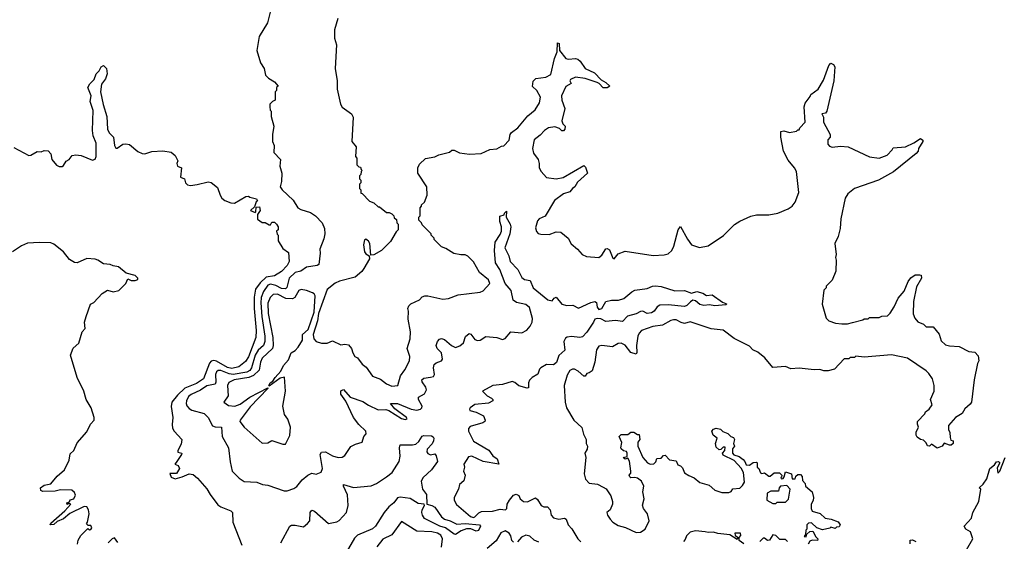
# Model space of a CAD drawing. Extents: x 2494106 to 2685573, y 758056 to 915185.
# Tile 439 of 507: x 2656468 to 2663601, y 856196 to 859978. Entities that reach past the tile are written whole.
import ezdxf

# ---------------------------------------------------------------- set-up
doc = ezdxf.new("R2010")
doc.units = 0

msp = doc.modelspace()

# ---------------------------------------------------------------- linework, layer by layer
at = {"layer": '0CON05XD'}
for points in [[(2658288.1, 860051.9), (2658262.9, 859955), (2658202.5, 859855), (2658187.5, 859755), (2658212.5, 859665), (2658240, 859625), (2658250, 859575), (2658270, 859555), (2658315, 859527.5), (2658340, 859495), (2658330, 859485), (2658330, 859465), (2658320, 859455), (2658320, 859395), (2658300, 859385), (2658280, 859365), (2658280, 859345), (2658283, 859323), (2658290, 859315), (2658290, 859275), (2658310, 859205), (2658300, 859145), (2658300, 859095), (2658312.5, 859065), (2658310, 859015), (2658357.5, 858965), (2658353.6, 858916.4), (2658367.5, 858865), (2658365.6, 858805), (2658355.5, 858765), (2658368.9, 858745), (2658449.4, 858669.4), (2658482.9, 858615), (2658505, 858602.5), (2658575, 858581.1), (2658612.1, 858555), (2658658.5, 858505), (2658676.1, 858465), (2658678.7, 858425), (2658671.8, 858388.2), (2658642.5, 858315), (2658645.7, 858285.7), (2658635, 858203.8), (2658622.5, 858195), (2658545, 858183.5), (2658505, 858154.3), (2658465, 858145.7), (2658419.6, 858105), (2658403.1, 858036.9), (2658395, 858027.8), (2658365, 858029.7), (2658325, 858051.9), (2658285, 858060.9), (2658265, 858052.7), (2658235, 858007.8), (2658218.9, 857965), (2658214.3, 857925), (2658221.4, 857825), (2658245, 857682.5), (2658244.7, 857645), (2658234.7, 857615), (2658195, 857582), (2658173.5, 857545), (2658147.8, 857455), (2658135.4, 857435), (2658115, 857423.5), (2658015, 857404.8), (2657985, 857410), (2657925, 857433.6), (2657906.5, 857433.5), (2657895, 857424), (2657887.3, 857405), (2657890.3, 857349.7), (2657884.6, 857335.4), (2657825, 857324.1), (2657777.3, 857292.7), (2657709.5, 857260.5), (2657691.9, 857245), (2657676.9, 857215), (2657674.4, 857195), (2657679.7, 857179.7), (2657695, 857158.8), (2657715, 857146), (2657805, 857122), (2657834, 857095), (2657865, 857034.3), (2657885, 857027.1), (2657930, 857025), (2657935.8, 856955), (2657981.2, 856875), (2657992.3, 856772.3), (2658006.7, 856705), (2658057.5, 856655), (2658095, 856630), (2658186.1, 856626.1), (2658228.3, 856608.3), (2658265, 856603.3), (2658385, 856562.5), (2658405, 856562.5), (2658455, 856580), (2658475, 856593.3), (2658515, 856641.2), (2658555, 856676.2), (2658585, 856690), (2658615, 856683.3), (2658653, 856697), (2658661.2, 856725), (2658646, 856825), (2658655, 856843.3), (2658683.9, 856843.9), (2658735, 856816.7), (2658775, 856803.8), (2658805, 856806.7), (2658825, 856817.5), (2658867, 856883), (2658901.7, 856901.7), (2658950, 856915), (2658962.5, 856955), (2658977.5, 856975), (2658976.7, 856995), (2658924.3, 857044.3), (2658886, 857095), (2658831.2, 857211.2), (2658795, 857263.3), (2658795, 857286.7), (2658815, 857296.2), (2658861.4, 857241.4), (2658955, 857210.8), (2658995, 857182.5), (2659065, 857150), (2659121.7, 857151.7), (2659142.5, 857145), (2659235, 857086.2), (2659260.7, 857079.3), (2659276, 857084), (2659270, 857095), (2659186.6, 857156.6), (2659153.9, 857196.1), (2659205, 857194.6), (2659305, 857154.1), (2659345, 857147.5), (2659372.5, 857155), (2659382.5, 857165), (2659383.3, 857175), (2659357.5, 857225), (2659358, 857242), (2659401.2, 857265), (2659414.3, 857295), (2659410.6, 857315), (2659383.6, 857353.6), (2659382.2, 857367.8), (2659395, 857380), (2659445, 857385.7), (2659465, 857391.2), (2659472.5, 857405), (2659467.1, 857455), (2659471.1, 857478.9), (2659485, 857490.8), (2659524.1, 857505.9), (2659532, 857518), (2659525, 857563.3), (2659493.8, 857595), (2659486, 857615), (2659494.1, 857645.9), (2659509.3, 857660.7), (2659525, 857666), (2659545, 857658.8), (2659596.2, 857615), (2659625, 857601.2), (2659656.1, 857613.9), (2659682.5, 857635), (2659698.8, 857681.2), (2659725, 857703.3), (2659737.5, 857697.5), (2659765, 857660), (2659785, 857652), (2659805, 857654), (2659845, 857680), (2659925, 857673.8), (2659965, 857658.8), (2659985, 857666.7), (2660026, 857714), (2660105, 857706.7), (2660143.4, 857726.6), (2660167.1, 857755), (2660180, 857785), (2660182.7, 857812.7), (2660161.3, 857891.3), (2660135, 857912.9), (2660067.6, 857927.6), (2660042.9, 857945), (2660029.1, 858015), (2659984.6, 858065), (2659947.3, 858167.3), (2659915.8, 858215), (2659906.9, 858305), (2659912, 858365), (2659949.2, 858420.8), (2659958.6, 858445), (2659958, 858475), (2659946.2, 858515), (2659947.5, 858552.5), (2659977.5, 858562.5), (2659980, 858575), (2659995, 858590), (2659992.5, 858545), (2660022, 858495), (2660025.7, 858475), (2660019.4, 858425), (2659983.8, 858325), (2660011.1, 858265), (2660021.1, 858225), (2660077.2, 858167.2), (2660105, 858109.2), (2660125, 858094.3), (2660166.9, 858086.9), (2660188.6, 858035), (2660295, 857948), (2660325, 857938.8), (2660340, 857960), (2660355, 857966.2), (2660396.7, 857915), (2660433, 857907), (2660475, 857908.6), (2660516.8, 857886.8), (2660605, 857927.1), (2660635, 857934), (2660646.9, 857926.9), (2660652.6, 857892.6), (2660665, 857876.9), (2660685.3, 857884.7), (2660715, 857935.8), (2660755, 857944.5), (2660805.5, 857944.5), (2660845, 857955.8), (2660904, 858006), (2660925, 858016.7), (2661015, 858028.5), (2661053.3, 858045), (2661075, 858047.5), (2661115, 858043.1), (2661215, 858011.4), (2661285, 858013.8), (2661335, 857996.2), (2661375, 858007.5), (2661417.5, 857995), (2661445, 857977.5), (2661485, 857982.5), (2661559.3, 857929.3), (2661585, 857920), (2661590, 857915), (2661585, 857910), (2661503.9, 857903.9), (2661465, 857910), (2661425, 857906.2), (2661395, 857914), (2661365, 857938.8), (2661345, 857944), (2661326.8, 857933.2), (2661301.2, 857905), (2661285, 857898), (2661165, 857910), (2661105, 857908.8), (2661086.2, 857895), (2661065.8, 857865), (2661045, 857853.1), (2661015, 857848.6), (2660983.6, 857863.6), (2660965, 857863.5), (2660935, 857845.6), (2660872.2, 857827.8), (2660835, 857788.8), (2660785, 857797.8), (2660715, 857788.9), (2660678.2, 857808.2), (2660655, 857812.7), (2660635, 857806.4), (2660625, 857786.2)], [(2658774.3, 859985.7), (2658748.8, 859905), (2658748, 859845), (2658763.3, 859795), (2658753.3, 859625), (2658767.5, 859535), (2658767.5, 859475), (2658792.5, 859365), (2658804.1, 859344.1), (2658873.3, 859295), (2658885, 859270), (2658874.1, 859094.1), (2658906.4, 859056.4), (2658900, 858985), (2658910, 858975), (2658910, 858925), (2658925, 858910), (2658938.3, 858908.3), (2658941.7, 858891.7), (2658950, 858885), (2658941.7, 858878.3), (2658940, 858855), (2658930, 858845), (2658930, 858825), (2658940, 858815), (2658940, 858795), (2658930, 858785), (2658930, 858755), (2658940, 858745), (2658940, 858720), (2658948.3, 858718.3), (2659001.7, 858661.7), (2659035, 858650), (2659065, 858620), (2659075, 858620), (2659125, 858580), (2659145, 858580), (2659165, 858570), (2659180, 858555), (2659181.7, 858541.7), (2659198.3, 858528.3), (2659200, 858505), (2659210, 858495), (2659210, 858455), (2659195, 858440), (2659155, 858370), (2659090, 858305), (2659035, 858272.5), (2659011.7, 858271.7), (2659005.8, 858355.8), (2658995, 858373.3), (2658975, 858386.7), (2658967, 858383), (2658958.8, 858345), (2658966.2, 858295), (2658975, 858280), (2659000, 858265), (2659002.5, 858245), (2658961.2, 858175), (2658947, 858153), (2658898.3, 858111.7), (2658785, 858082.5), (2658755, 858068.6), (2658695, 858021.4), (2658633, 857847), (2658626.5, 857795), (2658594.2, 857695), (2658600, 857665), (2658615.8, 857645.8), (2658655, 857633.8), (2658695, 857633.3), (2658735, 857648.8), (2658795, 857620), (2658825, 857626.7), (2658850.7, 857620.7), (2658873.3, 857595), (2658882.3, 857562.3), (2658897, 857537), (2658915, 857527.5), (2658950.4, 857480.5), (2658979.6, 857459.5), (2659025, 857394), (2659081.2, 857371.2), (2659125, 857337.5), (2659165, 857321.2), (2659207.5, 857325), (2659227.5, 857395), (2659259.7, 857440.3), (2659292.5, 857505), (2659295.9, 857535.9), (2659276.2, 857595), (2659298, 857665), (2659300, 857715), (2659283.6, 857806.4), (2659286.2, 857865), (2659280, 857885), (2659286.4, 857903.6), (2659301.7, 857918.3), (2659365, 857947.5), (2659385, 857967.5), (2659403.6, 857976.4), (2659425, 857976.7), (2659535, 857951.2), (2659575, 857956.7), (2659645, 857982), (2659805, 858002), (2659825, 858013.3), (2659873.3, 858065), (2659865, 858091.2), (2659798.8, 858145), (2659755, 858222.5), (2659715, 858262.5), (2659695, 858273.3), (2659665, 858272.5), (2659613, 858283), (2659555, 858320), (2659525, 858330), (2659470, 858385), (2659470, 858395), (2659450, 858415), (2659450, 858425), (2659385, 858490), (2659380, 858505), (2659360, 858525), (2659360, 858545), (2659370, 858555), (2659370, 858615), (2659380, 858625), (2659380, 858635), (2659400, 858655), (2659420, 858705), (2659417.5, 858765), (2659352.5, 858865), (2659352.5, 858905), (2659365, 858930), (2659408.3, 858971.7), (2659477, 858983), (2659505, 858997.5), (2659581.7, 859018.3), (2659598.3, 859031.7), (2659615, 859032.5), (2659653.6, 859013.6), (2659727, 859003), (2659811.7, 859008.3), (2659875, 859037.5), (2659925, 859042.5), (2659958.3, 859061.7), (2659975, 859062.5), (2660013.8, 859105), (2660022, 859145), (2660030.9, 859159.1), (2660076, 859195), (2660148.8, 859281.2), (2660203.8, 859325), (2660234, 859375), (2660240.8, 859415), (2660214.2, 859465), (2660184, 859494), (2660188.3, 859531.7), (2660208.3, 859551.7), (2660279.3, 859560.7), (2660315, 859580), (2660343.6, 859696.4), (2660362.5, 859745), (2660365, 859810), (2660377.5, 859805), (2660380, 859755), (2660425, 859696.7), (2660445, 859691.2), (2660495, 859697.5), (2660510.7, 859690.7), (2660527.5, 859677.5), (2660564.4, 859624.4), (2660632.3, 859592.3), (2660680.8, 859540.8), (2660715, 859523.3), (2660742.5, 859495), (2660725, 859483.8), (2660695, 859483.8), (2660666, 859516), (2660652.5, 859522.5), (2660565, 859551.1), (2660495, 859561.4), (2660458, 859545), (2660453.8, 859535), (2660463.3, 859515), (2660425, 859493.8), (2660394.4, 859425), (2660395.8, 859395), (2660417.1, 859335), (2660396.2, 859245), (2660403.9, 859223.9), (2660420, 859205), (2660417, 859183), (2660407, 859173), (2660395, 859172.5), (2660378, 859188), (2660345, 859201.2), (2660300, 859195), (2660270, 859175), (2660239.7, 859140.3), (2660195, 859106), (2660183, 859043), (2660190, 859010), (2660223.8, 858965), (2660232.5, 858935), (2660232.5, 858905), (2660246.4, 858876.4), (2660285, 858833.3), (2660355, 858823.3), (2660405, 858834), (2660555, 858920), (2660568.3, 858908.3), (2660582.5, 858865), (2660510.4, 858799.5), (2660490, 858765), (2660473.3, 858755), (2660455, 858730), (2660407.5, 858715), (2660342.3, 858667.7), (2660275.9, 858554.1), (2660232.5, 858535), (2660219.3, 858520.7), (2660205, 858470), (2660211.2, 858441.2), (2660225, 858428.8), (2660244.1, 858424.1), (2660305, 858421.2), (2660355, 858438.8), (2660388.3, 858438.3), (2660442.5, 858395), (2660462.3, 858352.3), (2660510, 858315), (2660543.3, 858275), (2660575, 858260), (2660665, 858254), (2660685, 858271.4), (2660713.8, 858316.2), (2660725, 858320), (2660740, 858310), (2660765, 858248.8), (2660775, 858244.2), (2660805, 858281.2), (2660855, 858298.8), (2661057.7, 858267.7), (2661137.7, 858272.3), (2661165, 858280), (2661192, 858305), (2661207.5, 858335), (2661238.8, 858455), (2661255, 858477.5), (2661305.8, 858385.8), (2661335, 858346.7), (2661392.5, 858327.5), (2661455, 858337.5), (2661566.4, 858413.6), (2661647, 858493), (2661685, 858517.5)], [(2656425, 859050.8), (2656535, 858993.3), (2656550, 858995), (2656595, 859022.5), (2656625, 859020), (2656645, 859030), (2656675, 859027.5), (2656693.3, 859005), (2656702, 858965), (2656735, 858922), (2656755, 858912.5), (2656775, 858914.2), (2656785, 858921.2), (2656805, 858953.3), (2656827.5, 858965), (2656847.5, 858992.5), (2656875, 858998), (2656915, 858994.4), (2656995, 858959.4), (2657015, 858966), (2657023.3, 858985), (2657022.5, 859082.5), (2657001.5, 859135), (2656995.7, 859174.3), (2656999.6, 859319.5), (2656978, 859385), (2656986.1, 859426.1), (2656963.3, 859485), (2656977, 859513), (2657007.5, 859545), (2657022.5, 859585), (2657044.1, 859605.9), (2657058.8, 859635), (2657075, 859646.2), (2657096.7, 859625), (2657102.5, 859585), (2657090.7, 859549.3), (2657060.8, 859509.2), (2657053.8, 859455), (2657073, 859363), (2657100, 859275), (2657104.4, 859185), (2657117, 859157), (2657148.6, 859125), (2657156, 859066), (2657165, 859047.5), (2657175, 859046.7), (2657215, 859074.4), (2657238.3, 859078.3), (2657265, 859071.9), (2657325, 859022.5), (2657355, 859008), (2657375, 859006.2), (2657425, 859022.9), (2657505, 859026.7), (2657565, 859017.1), (2657595, 858993.8), (2657613.8, 858955), (2657607.5, 858935), (2657612.5, 858915), (2657640, 858905), (2657633.3, 858835), (2657663, 858823), (2657670.8, 858795), (2657685, 858780), (2657705, 858776), (2657755, 858782), (2657835, 858803.3), (2657855, 858796.7), (2657900.4, 858760.5), (2657920, 858705), (2657933.8, 858685), (2657955, 858666), (2657998.8, 858651.2), (2658025, 858647.5), (2658107, 858697), (2658125, 858697.5), (2658135, 858690), (2658185, 858680), (2658190, 858665), (2658181.7, 858658.3), (2658168.3, 858621.7), (2658140, 858595), (2658175, 858580), (2658180, 858585), (2658181.7, 858618.3), (2658205, 858620), (2658210, 858595), (2658190, 858565), (2658191.7, 858531.7), (2658225, 858507.5), (2658246.4, 858506.4), (2658275, 858490), (2658285, 858490), (2658295, 858510), (2658315, 858510), (2658330, 858495), (2658340, 858475), (2658340, 858455), (2658330, 858445), (2658333, 858423), (2658340, 858415), (2658340, 858375), (2658375, 858320), (2658415, 858290), (2658421.2, 858225), (2658407.1, 858195), (2658365, 858152.5), (2658315, 858121.9), (2658255, 858110.9), (2658210.6, 858069.4), (2658176.9, 858025), (2658167.4, 857967.4), (2658167.7, 857885), (2658181.5, 857725), (2658179.1, 857675), (2658125, 857534.3), (2658105, 857500.5), (2658055, 857460.4), (2658005, 857450), (2657975, 857457.5), (2657895, 857502.9), (2657875, 857508), (2657856.5, 857503.5), (2657842.4, 857487.6), (2657800, 857375), (2657749.5, 857340.5), (2657665, 857306.9), (2657611.1, 857255), (2657571.4, 857205), (2657565.6, 857174.4), (2657578.8, 857095), (2657572.1, 857042.1), (2657575, 857017.5), (2657587.5, 856995), (2657643.9, 856933.9), (2657638.8, 856901.2), (2657614.2, 856854.2), (2657615, 856843.3), (2657642.5, 856835), (2657641.2, 856825), (2657602.5, 856767.5), (2657592.5, 856755), (2657617.5, 856745), (2657626.4, 856723.6), (2657605, 856687.5), (2657555, 856687.5), (2657565, 856662.5), (2657595, 856650), (2657645, 856663.3), (2657695, 856686.7), (2657725, 856681.2), (2657756.2, 856655), (2657825, 856576), (2657847.5, 856535), (2657905, 856460), (2657925.7, 856445.7), (2657997, 856417), (2658011.2, 856405), (2658012.9, 856335), (2658077.6, 856167.6)], [(2661685, 858517.5), (2661765, 858552.5), (2661807, 858563), (2661895, 858562.5), (2661960, 858575), (2662035, 858606.7), (2662063.9, 858626.1), (2662085.9, 858654.1), (2662113.3, 858725), (2662096.4, 858876.4), (2662082.5, 858905), (2662035, 858960), (2662002.5, 859025), (2661982.5, 859125), (2661983, 859167), (2662005, 859172.5), (2662045, 859160), (2662095, 859170), (2662105, 859180), (2662115, 859180), (2662120, 859195), (2662157.5, 859235), (2662152.5, 859345), (2662158.3, 859371.7), (2662195, 859420), (2662200, 859435), (2662252.5, 859475), (2662290.7, 859539.3), (2662330, 859645), (2662345, 859662.5), (2662363, 859653), (2662372.5, 859635), (2662367.5, 859535), (2662316.7, 859315), (2662305, 859300), (2662280, 859295), (2662291.7, 859271.7), (2662292.5, 859235), (2662340, 859145), (2662340, 859125), (2662323.6, 859106.4), (2662323.3, 859075), (2662335, 859060), (2662355, 859052.5), (2662415, 859060), (2662470, 859055), (2662625, 858982.5), (2662695, 858973.3), (2662752.5, 858995), (2662790, 859035), (2662795, 859050), (2662885, 859056.2), (2662946.1, 859083.9), (2662993, 859117), (2663010, 859105), (2663010, 859095), (2662980, 859045), (2662977.5, 859025), (2662963, 859007), (2662797.5, 858875), (2662690, 858815), (2662515, 858753.8), (2662466.7, 858715), (2662447.5, 858685), (2662416.7, 858535), (2662413.3, 858465), (2662396.7, 858405), (2662372.5, 858355), (2662382.5, 858275), (2662377.5, 858255), (2662382.5, 858235), (2662380, 858155), (2662355, 858090), (2662310, 858045), (2662310, 858035), (2662293, 858017), (2662282.5, 857915), (2662310, 857815), (2662330, 857795), (2662378.3, 857778.3), (2662425, 857772.5), (2662465, 857772.5), (2662501.7, 857781.7), (2662577, 857803), (2662585, 857810), (2662615, 857810), (2662625, 857820), (2662695, 857820), (2662715, 857827.5), (2662755, 857830), (2662775, 857850), (2662802.5, 857895), (2662831.7, 857958.3), (2662875, 858010), (2662905, 858080), (2662923.6, 858106.4), (2662955, 858127.5), (2662989.3, 858129.3), (2663000, 858125), (2663002.5, 858105), (2662965, 858040), (2662944.1, 857935.9), (2662941.2, 857845), (2662953.9, 857813.9), (2662975, 857787.5), (2663015, 857770), (2663035, 857750), (2663085, 857750), (2663128.3, 857698.3), (2663145, 857650), (2663175, 857620), (2663205, 857612.5), (2663275, 857608.8), (2663345, 857572.5), (2663387, 857567), (2663410.7, 857540.7), (2663417.5, 857505), (2663407.5, 857485), (2663383.6, 857366.4), (2663362.5, 857205), (2663355, 857190), (2663314.2, 857155.8), (2663296, 857124), (2663247.5, 857095), (2663196.7, 857035), (2663197, 857007), (2663207.5, 856985), (2663208.3, 856948.3), (2663215, 856930), (2663230, 856925), (2663230, 856905), (2663217, 856893), (2663205, 856892.5), (2663165, 856907.5), (2663150, 856885), (2663115, 856872.5), (2663075, 856900), (2663060, 856885), (2663045, 856887.5), (2663035, 856910), (2663015, 856930), (2662993.3, 856933.3), (2662970.7, 856950.7), (2662962.5, 856965), (2662963, 856987), (2662980, 857025), (2662972.5, 857045), (2662973.3, 857065), (2663025, 857120), (2663030, 857135), (2663057.5, 857155), (2663077.5, 857185), (2663066.7, 857225), (2663092.5, 857285), (2663093.3, 857325), (2663080, 857375), (2663055, 857412.5), (2663035, 857432.5), (2662900, 857525), (2662785, 857548.8), (2662585, 857532.5), (2662525, 857537.5), (2662515, 857530), (2662485, 857530), (2662475, 857520), (2662441.7, 857518.3), (2662370, 857445), (2662325, 857432.5), (2662295, 857432.5), (2662265, 857442.5), (2662225, 857440), (2662115, 857452.5), (2662055, 857447.5), (2662015, 857462.5), (2661925, 857457.5), (2661866.4, 857526.4), (2661815, 857567.5), (2661780, 857585), (2661755, 857610), (2661645, 857667.5), (2661565, 857726.2), (2661477.3, 857737.3), (2661325, 857787.5), (2661284.1, 857775.9), (2661261.5, 857781.5), (2661225, 857801.5), (2661205, 857802.5), (2661185, 857797.5), (2661125, 857764.4), (2661055, 857753.6), (2660974, 857725), (2660955, 857706), (2660945.4, 857684.6), (2660936.7, 857615), (2660940, 857565), (2660935, 857553.3), (2660895, 857566), (2660855, 857617.5), (2660825, 857632.9), (2660805, 857629.2), (2660763.4, 857606.6), (2660685, 857616.7), (2660665, 857611.5), (2660646.5, 857585), (2660634.7, 857495.3), (2660615, 857433.3), (2660595, 857417.5), (2660577, 857413), (2660565, 857392.5), (2660555, 857392.5), (2660515, 857430.8), (2660486.7, 857445), (2660472.5, 857445), (2660454.3, 857435), (2660435, 857400), (2660413.1, 857325), (2660419.2, 857205), (2660428.8, 857165), (2660482.5, 857075), (2660541.7, 857021.7), (2660553.6, 856973.6), (2660572.5, 856935), (2660572.5, 856905), (2660582.5, 856885), (2660580, 856865), (2660562.5, 856835), (2660570, 856805), (2660557.5, 856685), (2660566.4, 856646.4), (2660595, 856618.8), (2660655, 856611.2), (2660695, 856590), (2660715.9, 856575.9), (2660751.2, 856525), (2660763.8, 856485), (2660763.3, 856465), (2660746.7, 856425), (2660722.5, 856405), (2660726.2, 856385), (2660745, 856356.2), (2660766, 856335), (2660805, 856310), (2660856.4, 856296.4), (2660935, 856261.2), (2660965, 856263.3), (2661000, 856285), (2661027.5, 856345), (2661017.5, 856395), (2660987.5, 856435), (2660979.3, 856459.3), (2660993.3, 856505), (2660983.3, 856555), (2660990, 856595), (2660973, 856633), (2660943.6, 856653.6), (2660925, 856660), (2660895, 856657.5), (2660887.5, 856665), (2660883.6, 856676.4), (2660895, 856690), (2660896.7, 856705), (2660887, 856777), (2660875, 856800), (2660855, 856792.5), (2660840, 856805), (2660868.3, 856811.7), (2660870, 856835), (2660865, 856847.5), (2660843, 856853), (2660826.7, 856866.7), (2660823.3, 856875), (2660831.7, 856911.7), (2660810, 856955), (2660825, 856970), (2660875, 856970), (2660895, 856987.5), (2660917, 856987), (2660945, 856970), (2660955, 856970), (2660960, 856935), (2660947.5, 856915), (2660946.7, 856885), (2660982.5, 856805), (2661017.5, 856765), (2661035, 856756.7), (2661062.5, 856757.5), (2661077, 856773), (2661083.6, 856796.4), (2661115, 856800), (2661131.7, 856818.3), (2661145, 856820), (2661176.7, 856786.7), (2661225, 856780), (2661235, 856750), (2661255, 856742.5), (2661268.8, 856728.8), (2661283.9, 856693.9), (2661315, 856672.5), (2661355, 856656.2), (2661395, 856623.3), (2661462.3, 856602.3), (2661505, 856566.7), (2661555, 856550), (2661605, 856550), (2661623, 856557), (2661635, 856576.2), (2661685, 856582.5), (2661705, 856600), (2661718.8, 856625), (2661711.2, 856695), (2661696.1, 856726.1), (2661645, 856782.5), (2661565, 856820), (2661560, 856835), (2661577.5, 856855), (2661578.3, 856878.3), (2661565, 856880), (2661548.3, 856861.7), (2661535, 856860), (2661515, 856880), (2661510, 856905), (2661520, 856945), (2661492.5, 856965), (2661482.5, 856995), (2661495, 857010), (2661515, 857017.5), (2661545, 857010), (2661561.7, 856991.7), (2661598.3, 856978.3), (2661620, 856955), (2661638.3, 856948.3), (2661647.5, 856935), (2661640, 856905), (2661647.5, 856885), (2661633, 856867), (2661632.5, 856835), (2661643, 856823), (2661680.7, 856810.7), (2661709.3, 856789.3), (2661722.5, 856775), (2661730.7, 856750.7), (2661755, 856747.5), (2661783, 856767), (2661805, 856770), (2661810, 856765), (2661810, 856735), (2661822.5, 856725), (2661835, 856692.5), (2661845, 856687.5), (2661865, 856692.5), (2661895, 856667.5), (2661905, 856667.5), (2661935, 856692.5), (2661971.7, 856691.7), (2661990, 856675), (2661988.3, 856661.7), (2661981.7, 856658.3), (2661985, 856650), (2661998.3, 856651.7), (2662007, 856663), (2662015, 856700), (2662060, 856685), (2662065, 856650), (2662085, 856650), (2662091.7, 856668.3), (2662105, 856680), (2662125, 856680), (2662137, 856667), (2662138.3, 856638.3), (2662157.5, 856615), (2662160, 856595), (2662210, 856555), (2662220, 856515), (2662217, 856493), (2662202.5, 856465), (2662202.5, 856435), (2662210, 856415), (2662268.3, 856398.3), (2662303, 856363), (2662347, 856357), (2662398.3, 856338.3), (2662412.5, 856315), (2662405, 856302.5), (2662385, 856300), (2662375, 856290), (2662345, 856300), (2662337.5, 856292.5), (2662285, 856280), (2662243.3, 856293.3), (2662205, 856330), (2662183, 856327), (2662170, 856315), (2662170, 856285), (2662163, 856277), (2662160, 856245), (2662151.7, 856231.7), (2662165, 856230), (2662171.7, 856248.3), (2662193, 856267), (2662215, 856270), (2662235, 856230), (2662250, 856215), (2662247, 856203), (2662210, 856205), (2662193.6, 856196.4), (2662180, 856175)], [(2656887.5, 856175), (2656892.5, 856205), (2656910.7, 856239.3), (2656961.7, 856288.3), (2656975, 856280), (2656985, 856282.5), (2656990, 856295), (2656985, 856310), (2656965, 856310), (2656952.5, 856322.5), (2656960, 856335), (2656971.2, 856395), (2656966.2, 856425), (2656955.6, 856445.6), (2656935, 856448.9), (2656831.5, 856398.5), (2656785, 856358.6), (2656740.8, 856339.2), (2656715, 856318.8), (2656690, 856315), (2656693.2, 856326.8), (2656795, 856416.2), (2656840, 856465), (2656825, 856470), (2656813, 856463), (2656810, 856475), (2656828.3, 856481.7), (2656835, 856497.5), (2656860, 856505), (2656871.7, 856531.7), (2656865, 856550), (2656845, 856567.5), (2656765, 856570), (2656725, 856560), (2656635, 856557.5), (2656622.5, 856565), (2656620, 856585), (2656645, 856603.3), (2656695, 856613.3), (2656740.3, 856669.7), (2656792, 856715), (2656827.5, 856785), (2656835, 856830), (2656860, 856855), (2656885, 856910), (2656955, 856990), (2656982.5, 857045), (2657007.5, 857075), (2657007.5, 857095), (2656986.7, 857165), (2656950, 857225), (2656933.3, 857285), (2656883.8, 857385), (2656836.7, 857545), (2656855, 857597.5), (2656897, 857633), (2656920, 857715), (2656941.7, 857738.3), (2656937.5, 857785), (2656951.2, 857825), (2656982.5, 857915), (2657005, 857926.7), (2657065, 857992), (2657105, 858016.2), (2657145, 858004), (2657187.5, 858015), (2657236.7, 858065), (2657251.7, 858098.3), (2657277, 858087), (2657305, 858086.7), (2657325, 858093.8), (2657323.3, 858105), (2657305, 858123.3), (2657239.3, 858139.3), (2657185, 858186.9), (2657145, 858192.5), (2657125, 858202.5), (2657075, 858206.7), (2657035.6, 858235), (2657015, 858241.7), (2656953.9, 858246.1), (2656885, 858214.5), (2656865, 858216.5), (2656829.2, 858239.2), (2656785.7, 858295), (2656715, 858350.8), (2656695, 858360), (2656613.1, 858363.1), (2656525, 858357), (2656481.5, 858338.5), (2656417.5, 858295)], [(2658375, 856900), (2658395, 856901.2), (2658425.7, 856964.3), (2658431.2, 857025), (2658410.7, 857080.7), (2658387.5, 857115), (2658373.8, 857175), (2658393.3, 857285), (2658387, 857387), (2658355, 857380), (2658275, 857320), (2658273.3, 857325), (2658283.8, 857345), (2658302, 857358), (2658318, 857385), (2658359.5, 857430.5), (2658380, 857470), (2658415, 857512.5), (2658435, 857563.3), (2658465, 857578.8), (2658485.8, 857605), (2658517.1, 857655), (2658518, 857695), (2658558.1, 857731.9), (2658602.3, 857857.7), (2658608.5, 857975), (2658601.1, 857991.1), (2658588.8, 857998.8), (2658545, 858015.5), (2658508.6, 858021.4), (2658491.2, 858015), (2658461.1, 857965), (2658445, 857954.6), (2658397.1, 857957.1), (2658335, 857988.9), (2658305, 857986.4), (2658282.9, 857965), (2658266.7, 857923.3), (2658267.3, 857847.3), (2658301.3, 857675), (2658304.6, 857615), (2658300, 857595), (2658225.7, 857525), (2658213.5, 857495), (2658204, 857436), (2658162.3, 857397.7), (2658127.3, 857382.7), (2658022.9, 857367.1), (2657983, 857347), (2657974.4, 857325), (2657979.1, 857250.9), (2657947.5, 857205), (2657980.4, 857180.5), (2658026.7, 857175), (2658065, 857190.7), (2658135, 857241.1), (2658265, 857310), (2658265, 857303.3), (2658137.6, 857172.4), (2658066, 857075), (2658064.2, 857064.2), (2658094, 857025), (2658225, 856908), (2658265, 856911.2), (2658295, 856926), (2658375, 856900)], [(2660625, 857786.2), (2660576.9, 857713.1), (2660545, 857678), (2660525.9, 857674.1), (2660465, 857680.5), (2660433.5, 857676.5), (2660421.3, 857668.7), (2660409.2, 857645), (2660417.5, 857582.5), (2660375, 857542.5), (2660356.4, 857493.6), (2660335, 857475.8), (2660285, 857477.1), (2660242.9, 857455), (2660234.4, 857445), (2660223.1, 857406.9), (2660181.4, 857385), (2660160.6, 857365), (2660154.2, 857344.2), (2660155, 857310), (2660145, 857307.5), (2660085, 857324), (2660055, 857347.1), (2660035, 857354.3), (2659965, 857332.5), (2659896.2, 857325), (2659820, 857285), (2659855, 857251.2), (2659887.5, 857235), (2659896.7, 857225), (2659896.7, 857215), (2659865, 857198.8), (2659765, 857188), (2659731.2, 857165), (2659726.2, 857155), (2659730, 857145), (2659775, 857132), (2659827.5, 857105), (2659840, 857075), (2659837.5, 857065), (2659824, 857056), (2659732, 857028), (2659720, 857015), (2659720, 856995), (2659755, 856921.2), (2659866.9, 856856.9), (2659895, 856816.7), (2659926.2, 856795), (2659940, 856755), (2659825, 856774), (2659745, 856813.1), (2659720.6, 856809.4), (2659686.7, 856755), (2659690, 856735), (2659683.3, 856705), (2659696.7, 856675), (2659686.7, 856635), (2659655, 856607.5), (2659646.7, 856575), (2659616.2, 856515), (2659616.7, 856495), (2659633, 856463), (2659735, 856376.4), (2659755, 856369.6), (2659766.1, 856373.9), (2659795, 856403.8), (2659815, 856413.1), (2659894.5, 856415.6), (2659948.3, 856428.3), (2659986.7, 856425), (2659998.6, 856435), (2660000.8, 856465), (2660015.7, 856494.3), (2660045, 856530), (2660065, 856537.5), (2660085, 856527.5), (2660093.9, 856503.9), (2660117.5, 856485), (2660147, 856483), (2660205, 856511.2), (2660220.4, 856500.5), (2660245, 856456.7), (2660265, 856446.7), (2660293, 856447), (2660311.2, 856425), (2660318, 856385), (2660335, 856366.2), (2660375, 856356), (2660415, 856363.8), (2660427.7, 856357.7), (2660442, 856315), (2660467.9, 856287.9), (2660512.5, 856215), (2660533.6, 856193.6)], [(2658360, 856185), (2658424.3, 856305.7), (2658437, 856313), (2658465, 856314.4), (2658525, 856300.8), (2658554.5, 856325.5), (2658569.2, 856345), (2658572.9, 856405), (2658585, 856421.2), (2658605, 856414), (2658705, 856326), (2658765, 856338.1), (2658781.7, 856348.3), (2658835.8, 856404.2), (2658847.8, 856455), (2658843.7, 856533.7), (2658814.2, 856595), (2658815, 856607.5), (2658887.6, 856587.6), (2659015, 856599.2), (2659054.4, 856615.6), (2659125.4, 856664.6), (2659166, 856695), (2659217.1, 856775), (2659224.2, 856814.2), (2659218.8, 856875), (2659223.9, 856896.1), (2659315, 856895.8), (2659338.8, 856901.2), (2659360.3, 856919.7), (2659385, 856957.5), (2659395, 856962.5), (2659450.8, 856960.8), (2659463, 856953), (2659468, 856945), (2659465.9, 856924.1), (2659455.8, 856904.2), (2659420, 856865), (2659416.7, 856845), (2659425, 856833.3), (2659445, 856823.3), (2659475, 856830), (2659486.2, 856815), (2659494.2, 856775), (2659451.4, 856715), (2659391.1, 856658.9), (2659376.4, 856633.6), (2659387.1, 856575), (2659414.5, 856535), (2659417.5, 856465), (2659455, 856457.1), (2659475, 856443.3), (2659523.2, 856373.2), (2659545, 856356.1), (2659586, 856345), (2659635, 856320.8), (2659695, 856326.5), (2659800, 856315), (2659807.5, 856305), (2659793.3, 856275), (2659775, 856268.8), (2659736.1, 856286.1), (2659705, 856286.7), (2659667.1, 856272.9), (2659625, 856246.2), (2659615, 856248), (2659553.4, 856293.4), (2659511.2, 856305), (2659400.8, 856360.8), (2659385.6, 856385), (2659382.2, 856405), (2659384.4, 856425), (2659400, 856455), (2659397.5, 856465), (2659355, 856470.5), (2659297.3, 856507.3), (2659224.5, 856515.5), (2659205, 856511.4), (2659178.6, 856475), (2659142.6, 856447.4), (2659108.1, 856405), (2659045.5, 856305), (2659025, 856286.7), (2658915, 856241.4), (2658895, 856220), (2658834, 856116)], [(2663328, 856135), (2663372.5, 856215), (2663357.5, 856265), (2663323.3, 856283.3), (2663310, 856305), (2663362.5, 856365), (2663372.5, 856405), (2663416.7, 856485), (2663430, 856575), (2663420, 856585), (2663449.3, 856610.7), (2663475, 856650), (2663497.5, 856725), (2663529.3, 856750.7), (2663545, 856772.5), (2663560, 856775), (2663570, 856765), (2663550.7, 856729.3), (2663555, 856690), (2663570, 856705), (2663606.4, 856803.6)], [(2661945, 856470), (2661955, 856480), (2662015, 856480), (2662038.3, 856501.7), (2662050, 856575), (2662025, 856600), (2661980, 856595), (2661970, 856585), (2661965, 856560), (2661910.7, 856559.3), (2661882.5, 856545), (2661880, 856495), (2661925, 856470), (2661945, 856470)], [(2659525, 856153.3), (2659530.4, 856215), (2659520.1, 856240.1), (2659495, 856254.7), (2659455, 856265.3), (2659345, 856270), (2659235, 856340), (2659165.5, 856244.5), (2659099.2, 856210.8), (2659055, 856155.8)], [(2657178.8, 856188.8), (2657155, 856221.2), (2657138.8, 856215), (2657110, 856185)], [(2660045, 856190), (2660032.5, 856202.5), (2660025.4, 856235), (2660013.9, 856255), (2659985, 856272.2), (2659953.3, 856256.7), (2659921.1, 856198.9), (2659855, 856144.2)], [(2660229.4, 856189.4), (2660195, 856204.3), (2660165, 856234.2), (2660135, 856240.8), (2660102.7, 856227.3), (2660075, 856192.5)], [(2661715, 856177.5), (2661681.7, 856201.7), (2661680, 856225), (2661691.7, 856238.3), (2661690, 856255), (2661650, 856255), (2661651.7, 856241.7), (2661670, 856225), (2661665, 856210), (2661613, 856243), (2661525, 856253.3), (2661495, 856263.3), (2661455, 856261.2), (2661435, 856266.2), (2661365, 856272.5), (2661325, 856262.5), (2661298.8, 856235), (2661289.7, 856210.3), (2661276.2, 856195)], [(2662030, 856195), (2662015, 856210), (2661975, 856210), (2661945, 856237.5), (2661925, 856242.5), (2661900, 856205), (2661885, 856202.5), (2661865, 856220), (2661855, 856220), (2661830, 856195)], [(2662918.3, 856178.3), (2662920, 856205), (2662935, 856207.5), (2662960, 856195)]]:
    msp.add_lwpolyline(points, dxfattribs=at)

doc.saveas('drawing.dxf')
